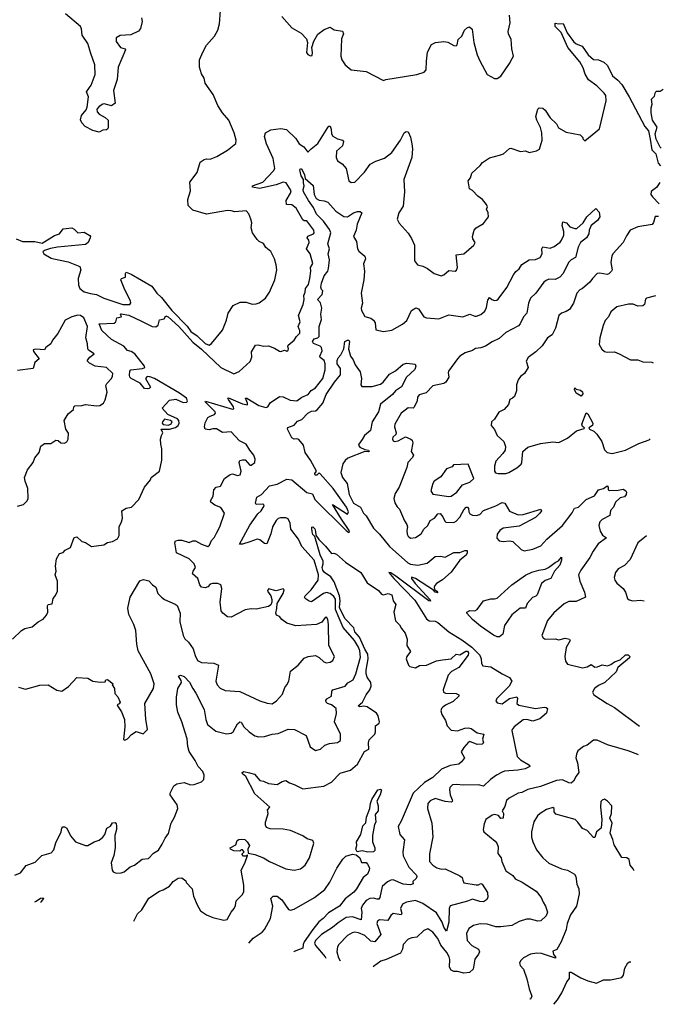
# Model space of a CAD drawing. Extents: x 1552294 to 1694791, y 811929 to 917222.
# Tile 463 of 643: x 1686533 to 1691740, y 824600 to 832570. Entities that reach past the tile are written whole.
import ezdxf

# ---------------------------------------------------------------- set-up
doc = ezdxf.new("R2010")
doc.units = 0

msp = doc.modelspace()

# ---------------------------------------------------------------- linework, layer by layer
at = {"layer": '0CON10XD'}
for points in [[(1688403.3, 830955), (1688388.3, 830998.3), (1688365, 831021.2), (1688275, 831013.3), (1688245, 831023.3), (1688215, 831023.8), (1688045, 830996), (1687935, 831026.7), (1687895.8, 831065), (1687892.5, 831115), (1687916.2, 831185), (1687910, 831255), (1687968.3, 831331.7), (1687992.5, 831415), (1688025, 831436.7), (1688045, 831443.3), (1688075, 831440), (1688127.7, 831462.3), (1688215, 831513.3), (1688283, 831567), (1688283.3, 831595), (1688268.8, 831655), (1688224, 831755), (1688174.6, 831814.6), (1688136.9, 831875), (1688098.5, 831965), (1688034.2, 832055), (1688024.4, 832095), (1688005, 832131.2), (1687988.9, 832185), (1687989.2, 832245), (1688013.6, 832306.4), (1688045.3, 832364.7), (1688110, 832435), (1688135.5, 832485), (1688150, 832535), (1688157.5, 832645)], [(1687517.5, 832585), (1687523.8, 832555), (1687510.9, 832499.1), (1687495, 832478), (1687432.3, 832447.7), (1687345, 832441.2), (1687315, 832422.5), (1687315, 832393.3), (1687350, 832345), (1687386.7, 832335), (1687390.6, 832325), (1687329.4, 832185), (1687322.5, 832085), (1687292.3, 831997.7), (1687306.7, 831895), (1687275, 831872.5), (1687217.7, 831887.7), (1687205, 831886), (1687175, 831868), (1687157.5, 831845), (1687160, 831825), (1687176.2, 831805), (1687225, 831778.8), (1687248.8, 831755), (1687250, 831695), (1687245, 831682.5), (1687235, 831677.5), (1687205, 831676.7), (1687175, 831660), (1687125, 831672), (1687064.1, 831704.1), (1687036.7, 831735), (1687025, 831760), (1687034.3, 831795), (1687070.9, 831839.1), (1687079.7, 831860.3), (1687091.1, 831945), (1687072.5, 831985), (1687110.5, 832039.5), (1687144.4, 832125), (1687141.1, 832205), (1687109.1, 832295), (1687085, 832376.2), (1687038.1, 832445), (1687032.5, 832495), (1687024, 832515), (1686905, 832617.5)], [(1688655, 832596.7), (1688735, 832503.1), (1688810.6, 832460.6), (1688852.9, 832415), (1688861.2, 832385), (1688853.9, 832303.9), (1688865, 832287.5), (1688885, 832277.5), (1688899.3, 832280.7), (1688903.3, 832305), (1688896.7, 832345), (1688912, 832395), (1688945, 832453.3), (1688995, 832491.2), (1689045, 832510), (1689078.3, 832488.3), (1689145, 832476), (1689153.3, 832455), (1689136.7, 832415), (1689132.5, 832275), (1689139.2, 832245), (1689166.2, 832205), (1689215, 832163.8), (1689335, 832151.5), (1689475, 832077.5), (1689494.1, 832085.9), (1689745.8, 832125.8), (1689805, 832144.2), (1689822.5, 832165), (1689823.1, 832235), (1689832.9, 832307.1), (1689865, 832368), (1689897.5, 832385), (1689965, 832393.1), (1689997.4, 832387.4), (1690045, 832361.2), (1690065, 832357.5), (1690072.5, 832365), (1690080.3, 832409.7), (1690110, 832435), (1690131.2, 832485), (1690155, 832507.5), (1690171.7, 832511.7), (1690193, 832493), (1690206.7, 832385), (1690234, 832285), (1690255, 832236.7), (1690315, 832126.7), (1690375, 832093.8), (1690396.4, 832093.6), (1690425, 832112.5), (1690496.1, 832213.9), (1690517.5, 832255), (1690526.7, 832275), (1690513.9, 832333.9), (1690508.3, 832408.3), (1690486.7, 832455), (1690483.8, 832475), (1690500, 832545), (1690496.7, 832605)], [(1689702.5, 830797.5), (1689728, 830745), (1689727, 830617), (1689752.5, 830585), (1689795, 830573.8), (1689832.5, 830555), (1689885, 830514.2), (1689943.6, 830496.4), (1689963.3, 830505), (1690005, 830540), (1690055, 830533.8), (1690067.7, 830542.3), (1690076.2, 830565), (1690064.4, 830665.6), (1690125, 830674.4), (1690206.2, 830745), (1690216.7, 830765), (1690198, 830795), (1690195.8, 830815), (1690210, 830865), (1690225, 830884.2), (1690285, 830920), (1690326.2, 830975), (1690324.2, 831005), (1690310, 831035), (1690317.5, 831055), (1690309.4, 831075), (1690277.1, 831115), (1690240, 831140), (1690195, 831186.7), (1690171.7, 831201.7), (1690162.5, 831265), (1690180.7, 831289.3), (1690191.7, 831328.3), (1690259.5, 831390.5), (1690276.1, 831413.9), (1690335, 831451.2), (1690415.7, 831474.3), (1690445.7, 831484.3), (1690495, 831527.5), (1690505, 831530), (1690585, 831503.3), (1690625, 831507.5), (1690655, 831493.3), (1690715, 831507.5), (1690739.3, 831520.7), (1690758.8, 831595), (1690757.5, 831655), (1690746.6, 831696.6), (1690715.8, 831755), (1690708, 831785), (1690723.8, 831845), (1690735, 831856.2), (1690763.9, 831853.9), (1690785, 831837.5), (1690823.3, 831775), (1690875, 831727.5), (1690892.5, 831695), (1690955, 831660), (1691067, 831637), (1691090, 831615), (1691090, 831605), (1691105, 831590), (1691223.8, 831685), (1691277.2, 831912.8), (1691273.9, 831955), (1691262.3, 831975), (1691202.9, 832035), (1691133.3, 832083.3), (1691107.6, 832127.6), (1691090.3, 832179.7), (1691065, 832227.5), (1690966.9, 832345), (1690914.5, 832465), (1690866, 832515), (1690865, 832542.5), (1690895, 832535.8), (1690929.1, 832539.1), (1690963.1, 832463.1), (1691012.4, 832392.4), (1691035, 832374.2), (1691083.8, 832355), (1691132, 832285), (1691175, 832246.7), (1691215, 832243.8), (1691257.5, 832225), (1691289.5, 832199.5), (1691327.5, 832115), (1691371.1, 832081.1), (1691404.3, 832045), (1691464.4, 831945), (1691591.1, 831705), (1691620.7, 831670.7), (1691632.4, 831602.4), (1691647, 831517), (1691680, 831485), (1691698.3, 831408.3), (1691716.8, 831387.5)], [(1691722.1, 831530.9), (1691715, 831538.8), (1691681.3, 831601.3), (1691674, 831646), (1691689.5, 831700.5), (1691652.5, 831755), (1691641.4, 831815), (1691640.8, 831855), (1691650.8, 831885), (1691643.9, 831926.1), (1691668.3, 831951.7), (1691677, 831983), (1691685, 831990), (1691715, 831990), (1691739.6, 832008.5)], [(1686473.9, 827556.1), (1686547.5, 827625), (1686575, 827641.2), (1686635, 827653.8), (1686682.5, 827695), (1686723.8, 827716.2), (1686750.5, 827749.5), (1686760, 827775), (1686757.5, 827825), (1686765, 827836.2), (1686795, 827842.5), (1686803.3, 827885), (1686822.3, 827907.7), (1686838, 827945), (1686840, 828025), (1686820, 828075), (1686829.2, 828105), (1686822.5, 828145), (1686830, 828205), (1686855, 828247.5), (1686885, 828257.5), (1686900, 828275), (1686943.9, 828296.1), (1686975, 828377.5), (1686995, 828383.3), (1687035, 828346.7), (1687065, 828336.7), (1687115, 828306.2), (1687215, 828318.8), (1687245, 828338), (1687285, 828346), (1687325, 828366.2), (1687337.5, 828395), (1687337.5, 828465), (1687358, 828505), (1687363.9, 828533.9), (1687360, 828595), (1687395, 828614.4), (1687436.7, 828625), (1687496.2, 828685), (1687544.3, 828785.7), (1687592.5, 828845), (1687597.5, 828865), (1687663.6, 828916.4), (1687683.8, 829005), (1687683.8, 829095), (1687673.8, 829135), (1687673.3, 829175), (1687680, 829205), (1687692.5, 829225), (1687677.5, 829255), (1687745, 829256.1), (1687795, 829269), (1687816.2, 829283.8), (1687822.9, 829305), (1687820, 829325), (1687809.9, 829339.9), (1687731.1, 829375), (1687686.2, 829425), (1687745, 829490), (1687797.4, 829497.4), (1687855, 829470.4), (1687885, 829473.1), (1687890.9, 829485), (1687882.4, 829505), (1687826.8, 829546.8), (1687625, 829664.8), (1687585, 829680), (1687565, 829680.4), (1687551.9, 829665), (1687590.6, 829595), (1687581.2, 829585), (1687565, 829581.5), (1687542, 829585), (1687508.2, 829628.2), (1687434.3, 829665), (1687424.5, 829675), (1687421.8, 829691.8), (1687424.6, 829725), (1687432.9, 829735), (1687527.5, 829745), (1687545.6, 829754.4), (1687544.2, 829765), (1687465, 829865.4), (1687435, 829884.5), (1687405, 829890.8), (1687375, 829926.2), (1687275, 829981.5), (1687198.8, 830055), (1687175, 830107.5), (1687297.7, 830112.3), (1687311.2, 830125), (1687320, 830155), (1687356, 830164), (1687350, 830185), (1687355, 830188.8), (1687415, 830178.4), (1687519.1, 830129.1), (1687605, 830086.5), (1687635, 830083.6), (1687653.4, 830096.6), (1687665, 830141.2), (1687702.3, 830147.7), (1687715, 830171.2), (1687735, 830164.5), (1687820.2, 830085), (1687935, 829959.6), (1688005, 829903.4), (1688161.7, 829755), (1688265, 829703.6), (1688308.1, 829721.9), (1688396.8, 829803.2), (1688412.1, 829837.9), (1688408.6, 829881.4), (1688440, 829935), (1688461.2, 829938.8), (1688505, 829928.1), (1688545, 829928.6), (1688595, 829910.6), (1688635, 829886), (1688645, 829883.8), (1688675, 829893.3), (1688695, 829886.7), (1688705.8, 829894.2), (1688708.8, 829905), (1688702.5, 829925), (1688706.2, 829935), (1688754, 829975), (1688772, 830005), (1688798.3, 830031.7), (1688800.8, 830055), (1688795, 830063.8), (1688785.6, 830085), (1688803.1, 830125), (1688788.5, 830175), (1688825.8, 830265), (1688834, 830305), (1688832.9, 830337.1), (1688843.9, 830365), (1688846.4, 830393.6), (1688868.5, 830425), (1688881.2, 830475), (1688889.5, 830535), (1688887.1, 830565), (1688905.4, 830595), (1688883.6, 830675), (1688853.7, 830713.7), (1688876.2, 830765), (1688871.8, 830785), (1688858.2, 830805), (1688863.2, 830816.8), (1688909.2, 830835), (1688914.4, 830845), (1688911.9, 830865), (1688855, 830942.7), (1688835, 830942.5), (1688825, 830949.1), (1688768.9, 831045), (1688735, 831070.5), (1688692.2, 831075), (1688688.4, 831105), (1688724.7, 831165), (1688728.4, 831185), (1688688.1, 831248.1), (1688663.9, 831253.9), (1688607.6, 831232.4), (1688472, 831202), (1688417.5, 831215), (1688417.5, 831225), (1688499.4, 831255), (1688585.6, 831345), (1688596.9, 831365), (1688584.4, 831445), (1688530.4, 831565), (1688514.7, 831625), (1688522.9, 831655), (1688565, 831677.5), (1688645, 831689.3), (1688690.5, 831680.5), (1688766.8, 831606.8), (1688795, 831566), (1688831.2, 831541.2), (1688865, 831496.7), (1688890, 831525), (1688945, 831568.6), (1689025, 831696.7), (1689035, 831708.8), (1689045, 831707.5), (1689054.2, 831684.2), (1689055.7, 831645), (1689066.6, 831626.6), (1689105, 831604.3), (1689145, 831593.8), (1689154, 831584), (1689145, 831548), (1689095.9, 831504.1), (1689094.2, 831455), (1689105, 831428), (1689141.9, 831401.9), (1689175, 831366.2), (1689196, 831265), (1689215, 831252.5), (1689245, 831254.2), (1689322.9, 831335), (1689368.9, 831401.1), (1689413.3, 831425), (1689485, 831448.1), (1689545, 831494), (1689614, 831595), (1689644, 831655), (1689660, 831665), (1689675, 831662.5), (1689695, 831617.5), (1689704.5, 831564.5), (1689710, 831525), (1689704.6, 831455.4), (1689640.9, 831275), (1689645.6, 831175), (1689635, 831060), (1689600, 831005), (1689587.5, 830955), (1689601.7, 830921.7), (1689675, 830842.5), (1689702.5, 830797.5)], [(1687356, 826966), (1687382.5, 826905), (1687383.3, 826845), (1687372, 826742), (1687385, 826737.5), (1687405, 826747.5), (1687437, 826783), (1687475, 826807.5), (1687531.7, 826788.3), (1687566.7, 826825), (1687553, 826907), (1687546.7, 827035), (1687616.2, 827155), (1687620.6, 827195), (1687595.4, 827275.4), (1687490.5, 827460.5), (1687480, 827515), (1687472.9, 827625), (1687456.4, 827675), (1687415.7, 827755), (1687408.6, 827805), (1687427.5, 827895), (1687505, 828027.5), (1687535, 828039.4), (1687578.6, 828028.6), (1687607.5, 827995), (1687636, 827975), (1687651.9, 827925), (1687680, 827895), (1687705.5, 827875.5), (1687789.8, 827839.8), (1687806.7, 827826.7), (1687832, 827765), (1687830, 827695), (1687855.6, 827585), (1687868.8, 827558.8), (1687900.2, 827530.2), (1687936.3, 827476.3), (1687952.3, 827422.3), (1687973, 827383), (1688005, 827365.6), (1688105, 827360.8), (1688140.8, 827345), (1688120.5, 827215), (1688130.6, 827185), (1688155, 827157.5), (1688195, 827140.6), (1688315, 827130.9), (1688476.7, 827055), (1688535, 827037.1), (1688575, 827032.9), (1688611.2, 827055), (1688658.8, 827111.2), (1688678.6, 827165), (1688693.1, 827186.9), (1688710, 827215), (1688725, 827296.2), (1688786.7, 827345), (1688835, 827402), (1688866.1, 827416.1), (1688925, 827423.8), (1688955, 827406.7), (1688992.7, 827372.7), (1689015, 827364.2), (1689045, 827370), (1689066.8, 827383.2), (1689081.2, 827415), (1689033.8, 827505), (1689031.5, 827675), (1689025.6, 827715.6), (1689015, 827733.3), (1689005, 827730), (1688977.6, 827692.4), (1688935, 827673.2), (1688766.2, 827663.8), (1688695, 827684.2), (1688654.1, 827714.1), (1688635, 827738.1), (1688610, 827750), (1688604.6, 827764.6), (1688614.3, 827804.3), (1688615.6, 827845), (1688665.5, 827925), (1688673.3, 827955), (1688665, 827963.3), (1688607.7, 827947.7), (1688545, 827962.5), (1688536.7, 827945), (1688563.8, 827905), (1688574, 827875), (1688572.5, 827855), (1688565.8, 827834.2), (1688545, 827819.2), (1688445, 827797.5), (1688405, 827800.5), (1688357.9, 827792.1), (1688245, 827733.1), (1688215, 827737.1), (1688175.5, 827765.5), (1688162.5, 827785), (1688154.4, 827855), (1688167.5, 827965), (1688160, 827995), (1688135, 828006.2), (1688094.1, 828005.9), (1688075, 828000), (1688055, 827980), (1688035, 827970), (1688005, 827977.5), (1687991.2, 827995), (1687975.3, 828045.3), (1687932, 828085), (1687936, 828105), (1687955.8, 828135), (1687944.3, 828165), (1687905, 828205.5), (1687800.6, 828255), (1687788.8, 828335), (1687795, 828350), (1687816.4, 828356.4), (1687845, 828356.2), (1687905, 828338.6), (1687935, 828350.8), (1687955, 828352), (1688005, 828323.5), (1688055, 828305.8), (1688067.5, 828315), (1688086, 828355), (1688110, 828380), (1688126.6, 828413.4), (1688152.5, 828465), (1688189.2, 828575), (1688160.5, 828620.5), (1688110.7, 828640.7), (1688078.8, 828665), (1688076, 828675), (1688097.1, 828712.9), (1688104.6, 828765), (1688124, 828785), (1688157.1, 828795), (1688190.9, 828855), (1688235, 828888.5), (1688255, 828893.9), (1688295, 828880), (1688315.8, 828885), (1688325.5, 828914.5), (1688308.5, 828985), (1688315, 829000.6), (1688335, 829008.2), (1688356.2, 829006.2), (1688394.4, 828964.4), (1688405, 828964.2), (1688435.5, 828984.5), (1688437.8, 829012.2), (1688428.6, 829045), (1688395, 829083.8), (1688365, 829134.5), (1688311.2, 829161.2), (1688245, 829234.1), (1688175, 829229.1), (1688125, 829256.6), (1688095, 829257.1), (1688065, 829248.5), (1688035, 829253.8), (1688029.2, 829275), (1688035, 829306.5), (1688055, 829350.6), (1688075, 829361.5), (1688109.2, 829375), (1688116.7, 829385), (1688115.5, 829395), (1688034.2, 829475), (1688037.5, 829482.5), (1688255, 829416.7), (1688265, 829420), (1688263.8, 829435), (1688221.2, 829495), (1688217.5, 829505), (1688221.7, 829508.3), (1688335, 829461.2), (1688375, 829452.5), (1688376.2, 829465), (1688360, 829505), (1688370, 829505), (1688467.9, 829447.9), (1688525, 829430), (1688540, 829435), (1688560.6, 829469.4), (1688635, 829520.5), (1688665, 829516.7), (1688720.6, 829490.6), (1688775, 829485.7), (1688815, 829514.6), (1688865.7, 829535), (1688891.1, 829568.9), (1688925, 829588.9), (1688986.9, 829665), (1689003.8, 829735), (1689003.6, 829785), (1688995, 829810), (1688965, 829836.2), (1688960, 829845), (1688979.8, 829890.2), (1688975.4, 829915), (1688965, 829926.5), (1688909.3, 829949.3), (1688901.2, 829965), (1688915, 829986.6), (1688944.7, 829995.3), (1688955.5, 830005), (1688955.2, 830085), (1688973.8, 830143.8), (1688968.3, 830185), (1688977.1, 830235), (1688967, 830277), (1688943.1, 830305), (1688980.4, 830345), (1688984.3, 830374.3), (1688974.3, 830385), (1688969.5, 830405), (1688975, 830436.7), (1688997.1, 830495), (1689025, 830533.5), (1689031.7, 830555), (1689039.6, 830625), (1689028.8, 830675), (1689040, 830715), (1689026.8, 830755), (1689049.7, 830845), (1689040.4, 830870.4), (1688989.8, 830939.8), (1688933.3, 830995), (1688909.2, 831049.2), (1688868.8, 831105), (1688829.6, 831175), (1688825.4, 831195), (1688835.5, 831225), (1688829.8, 831249.8), (1688829.4, 831275), (1688810.5, 831305), (1688798.5, 831355), (1688804.7, 831365.3), (1688815, 831360), (1688836.6, 831315), (1688843.2, 831283.2), (1688908.3, 831228.3), (1688914.5, 831155), (1688932.6, 831122.6), (1688955, 831107.8), (1688995, 831104.5), (1689025, 831093.1), (1689090.8, 831020.8), (1689155, 830977.5), (1689185, 830974.4), (1689233.3, 831005), (1689265, 831016.2), (1689286.4, 831016.4), (1689300, 831005), (1689263.1, 830915), (1689254.5, 830865), (1689234, 830815), (1689258.1, 830775), (1689267.1, 830715), (1689275.5, 830695.5), (1689324.2, 830655), (1689331.4, 830635), (1689315.5, 830594.5), (1689322.2, 830535), (1689317.3, 830465), (1689295.5, 830355), (1689306.2, 830275), (1689296, 830235), (1689298.2, 830215), (1689325, 830168), (1689375, 830153.2), (1689395, 830137.5), (1689407.7, 830115), (1689415, 830058), (1689475, 830044.6), (1689545, 830057.3), (1689630.8, 830105), (1689664.5, 830135.5), (1689703.8, 830216.2), (1689737.8, 830237.8), (1689758.9, 830228.9), (1689803.8, 830163.8), (1689825, 830157.1), (1689925, 830149.4), (1690005, 830181.5), (1690116.9, 830163.1), (1690175, 830187.2), (1690215, 830170), (1690229.6, 830170.4), (1690265, 830184.4), (1690295, 830209.2), (1690310.7, 830239.3), (1690321.3, 830298.7), (1690335, 830320), (1690353.4, 830303.4), (1690375, 830296.7), (1690391.8, 830298.2), (1690403.2, 830306.8), (1690475, 830402.5), (1690527.1, 830505), (1690547.6, 830532.4), (1690575, 830552.9), (1690595, 830588.6), (1690655, 830626.9), (1690705, 830629.2), (1690743.3, 830645), (1690760, 830675), (1690756, 830715), (1690765, 830730), (1690825, 830720), (1690855.8, 830734.2), (1690905, 830770), (1690917.5, 830785), (1690934, 830825), (1690934, 830855), (1690920.8, 830905), (1690927.5, 830932.5), (1690955.8, 830925.8), (1690984.1, 830894.1), (1691025, 830878.8), (1691039.5, 830880.5), (1691092.5, 830925), (1691120, 830975), (1691195, 831040), (1691221.7, 831011.7), (1691226.2, 830975), (1691208, 830945), (1691156.8, 830903.2), (1691138.8, 830865), (1691136.2, 830835), (1691118, 830805), (1691071.2, 830765), (1691052, 830728), (1691028.8, 830645), (1690995, 830626.2), (1690972.5, 830605), (1690929.5, 830515), (1690902.7, 830485), (1690865, 830466.8), (1690815, 830468.2), (1690791.1, 830458.9), (1690772.7, 830445), (1690707.5, 830355), (1690665.5, 830315), (1690649.4, 830275), (1690637.1, 830195), (1690609.2, 830165), (1690583, 830107), (1690568.8, 830091.2), (1690465, 830036.4), (1690411.8, 829988.2), (1690355, 829961.8), (1690302.7, 829927.3), (1690265, 829912.3), (1690221.3, 829908.7), (1690195, 829892.3), (1690135.8, 829874.2), (1690094.8, 829845.2), (1690073.8, 829825), (1690002.9, 829725), (1689998.2, 829715), (1690004.4, 829675), (1689979.4, 829635), (1689963.3, 829625), (1689875, 829606.5), (1689821.6, 829548.4), (1689765, 829531.8), (1689750.9, 829515), (1689748.5, 829485), (1689725, 829433.7), (1689715, 829425.7), (1689675, 829427), (1689650.5, 829409.5), (1689619.1, 829385), (1689566.9, 829295), (1689564.7, 829275), (1689578.9, 829225), (1689575, 829211.9), (1689550.6, 829189.4), (1689548.6, 829175), (1689555, 829160), (1689565, 829154.3), (1689595, 829161.8), (1689655, 829192.5), (1689697.5, 829175), (1689707.5, 829165), (1689713.3, 829145), (1689700, 829075), (1689720, 829045), (1689710, 829025), (1689672.5, 828985), (1689666, 828945), (1689602.2, 828785), (1689570, 828735), (1689560.8, 828695), (1689567.9, 828657.9), (1689585.7, 828625.7), (1689605, 828606.7), (1689645, 828513.3), (1689664, 828484), (1689669.1, 828465), (1689664.3, 828434.3), (1689668, 828405), (1689675, 828390), (1689695, 828374), (1689735, 828377.1), (1689782, 828408), (1689803.5, 828445), (1689833.9, 828476.1), (1689854.8, 828515.2), (1689889.6, 828535), (1689915, 828570.8), (1689935, 828571.2), (1689956.7, 828546.7), (1689971.2, 828511.2), (1689981.7, 828501.7), (1690045, 828500.5), (1690065, 828510.6), (1690095, 828541.9), (1690125, 828600.8), (1690145, 828623.8), (1690155, 828623.3), (1690164, 828614), (1690165.7, 828585), (1690175, 828569.2), (1690195, 828559.2), (1690225, 828555.6), (1690255, 828565.6), (1690285, 828597.6), (1690385, 828634.4), (1690435, 828662.2), (1690457.5, 828655), (1690495, 828592.2), (1690565, 828560.9), (1690605, 828564.5), (1690748.3, 828608.3), (1690753.3, 828595), (1690742, 828575), (1690705, 828541.1), (1690575, 828470), (1690445, 828454), (1690416.4, 828435), (1690395.5, 828405), (1690393.6, 828373.6), (1690412.4, 828352.4), (1690445, 828345.6), (1690495, 828352), (1690523.3, 828346.7), (1690590.9, 828280.9), (1690615, 828270.8), (1690685, 828283.3), (1690748.2, 828311.8), (1690797.5, 828365), (1690924.2, 828475), (1691001.3, 828578.7), (1691020, 828615), (1691052.5, 828625), (1691114.6, 828685.4), (1691184, 828715), (1691214.4, 828765), (1691254.7, 828775.3), (1691285, 828796), (1691293.8, 828785), (1691294.4, 828764.4), (1691305, 828758.8), (1691375, 828761.2), (1691415, 828770), (1691437.5, 828755), (1691442.5, 828745), (1691439.2, 828725), (1691425, 828707.1), (1691391.5, 828698.5), (1691353.5, 828665), (1691337.1, 828625), (1691312.1, 828597.9), (1691306.2, 828555), (1691245, 828524), (1691227.5, 828505), (1691219.2, 828475), (1691229.1, 828429.1), (1691246.7, 828396.7), (1691280, 828375), (1691212.4, 828327.6), (1691172.2, 828267.8)], [(1691711.9, 831252.5), (1691685, 831210), (1691640.7, 831179.3), (1691638.8, 831155), (1691651.2, 831135), (1691705.5, 831079.9)], [(1686505, 830796.5), (1686555, 830775.5), (1686655, 830774.4), (1686715, 830762), (1686815, 830822.5), (1686855, 830837.5), (1686885, 830876.2), (1686955, 830884.2), (1686975, 830874), (1687005, 830843.8), (1687055, 830850), (1687101.7, 830821.7), (1687106.7, 830815), (1687104, 830805), (1687086.2, 830765), (1687065, 830750.4), (1686840.5, 830729.5), (1686781.7, 830718.3), (1686735, 830701.2), (1686720.7, 830689.3), (1686730, 830675), (1686789.3, 830639.3), (1686810, 830635), (1686925, 830609.2), (1687021.2, 830571.2), (1687027.8, 830545), (1687005.5, 830475), (1687008.3, 830421.7), (1687019.3, 830395), (1687055, 830367), (1687105, 830352.2), (1687155.9, 830345.9), (1687213.5, 830315), (1687367.5, 830265), (1687423.8, 830265), (1687431.4, 830278.6), (1687430.9, 830295), (1687383.1, 830383.1), (1687352, 830465), (1687356.2, 830473.8), (1687388.8, 830485), (1687388, 830515), (1687395, 830525.8), (1687435, 830509.5), (1687602.6, 830412.6), (1687643.2, 830355), (1687680.9, 830320.9), (1687764.9, 830214.9), (1687888.9, 830088.9), (1687917.5, 830045), (1687970.2, 830010.2), (1688035, 829949.1), (1688065, 829936.2), (1688085, 829947.5), (1688174.1, 830055.9), (1688206.2, 830136.2), (1688220.6, 830195), (1688261.2, 830255), (1688317.5, 830282.5), (1688365, 830282), (1688415, 830266.7), (1688445, 830268.8), (1688471.2, 830278.8), (1688522, 830315), (1688554, 830365), (1688597.3, 830462.7), (1688613.3, 830545), (1688608.8, 830585), (1688593.9, 830633.9), (1688563.6, 830693.6), (1688523.3, 830725), (1688505, 830757.5), (1688470, 830775), (1688455, 830790), (1688416.2, 830845), (1688406.2, 830885), (1688412.5, 830925), (1688403.3, 830955)], [(1691701.8, 830977.5), (1691675, 830977.5), (1691661.7, 830928.3), (1691648.3, 830911.7), (1691535, 830892.7), (1691472.5, 830865), (1691440.7, 830819.3), (1691416, 830765), (1691333.6, 830676.4), (1691322.8, 830657.2), (1691314.5, 830605), (1691325.7, 830545), (1691321.2, 830535), (1691298.9, 830511.1), (1691285, 830506.9), (1691225, 830518.6), (1691205, 830514), (1691166, 830475), (1691146.3, 830443.7), (1691085.4, 830394.6), (1691065, 830382.5), (1691040, 830355), (1691013.8, 830275), (1690981.2, 830225), (1690955, 830207.5), (1690915, 830194.2), (1690895, 830176), (1690867.4, 830072.6), (1690840.3, 830019.7), (1690803.8, 829995), (1690759.1, 829930.9), (1690708.7, 829881.3), (1690646.7, 829835), (1690630, 829805), (1690646.4, 829753.6), (1690616.7, 829705), (1690585, 829682.5), (1690566.4, 829653.6), (1690553, 829613), (1690552.5, 829565), (1690535, 829520), (1690520, 829505), (1690497.5, 829495), (1690487.5, 829455), (1690452.5, 829415), (1690408.3, 829391.7), (1690374, 829336), (1690348.8, 829315), (1690346.2, 829285), (1690375, 829251.2), (1690396, 829205), (1690450, 829155), (1690464.2, 829114.2), (1690459.2, 829085), (1690442.6, 829057.4), (1690385.6, 828995), (1690372.9, 828955), (1690373.8, 828915), (1690382.5, 828902.5), (1690405, 828896), (1690465, 828897.5), (1690490, 828905), (1690555, 828942), (1690588.8, 828971.2), (1690596, 828985), (1690603.3, 829075), (1690645, 829110), (1690745, 829138.8), (1690845, 829153.8), (1690895, 829146.2), (1690965, 829182.9), (1691038.5, 829241.5), (1691098.3, 829261.7), (1691102.5, 829265), (1691086, 829276), (1691080, 829295), (1691115, 829387.5), (1691128.3, 829378.3), (1691168.8, 829305), (1691165.8, 829284.2), (1691137.5, 829265), (1691142.5, 829255), (1691178.9, 829238.9), (1691202, 829215), (1691242, 829155), (1691265, 829087.5), (1691286.1, 829066.1), (1691325, 829059.2), (1691435, 829085.6), (1691542.2, 829137.8), (1691625, 829169.5), (1691634.4, 829176.4)], [(1691677.8, 830335.4), (1691605, 830315.8), (1691595, 830306.2), (1691588.8, 830265), (1691575, 830254), (1691535, 830250.8), (1691495, 830268), (1691457.1, 830267.1), (1691365, 830244), (1691315.9, 830204.1), (1691295.8, 830165), (1691270, 830135), (1691254, 830095), (1691225.8, 829995), (1691221.7, 829941.7), (1691241.7, 829901.7), (1691265, 829883.8), (1691285, 829878.8), (1691345, 829880), (1691383.3, 829865), (1691475, 829816.2), (1691535, 829816), (1691575, 829801.2), (1691646.1, 829796.1), (1691657.5, 829792.4)], [(1686515, 828632.5), (1686563.6, 828646.4), (1686594.1, 828675.9), (1686602, 828695), (1686600, 828775), (1686577.5, 828835), (1686573.3, 828865), (1686596.7, 828925), (1686642.5, 828985), (1686656.4, 829023.6), (1686690, 829065), (1686705, 829117.5), (1686735, 829138.8), (1686785, 829140), (1686825, 829166.7), (1686845, 829162.5), (1686865, 829143.3), (1686895, 829142.5), (1686915, 829152.5), (1686926.7, 829175), (1686927, 829223), (1686907.5, 829255), (1686894.2, 829325), (1686925, 829378.8), (1686967.5, 829415), (1686970, 829435), (1686980, 829445), (1687035, 829446.2), (1687065, 829456), (1687153.6, 829443.6), (1687182.7, 829447.3), (1687210, 829465), (1687225, 829492.5), (1687241.5, 829555), (1687231.4, 829608.6), (1687238.5, 829625), (1687275, 829665.6), (1687285.4, 829685), (1687287.5, 829705), (1687235, 829754.5), (1687145, 829765.6), (1687099.3, 829789.3), (1687082, 829805), (1687082.3, 829812.3), (1687101.2, 829838.8), (1687136, 829865), (1687088.8, 829895), (1687083.8, 829905), (1687082.5, 829945), (1687069.6, 829995), (1687082.9, 830085), (1687051.2, 830155), (1687025.3, 830175), (1687005, 830177.5), (1686954.5, 830165), (1686901.5, 830138.5), (1686840.7, 830029.3), (1686798, 829975), (1686785.8, 829945), (1686744.5, 829915.5), (1686735, 829896.7), (1686665, 829902.5), (1686641.7, 829898.3), (1686644.2, 829885), (1686690, 829825), (1686656.7, 829795), (1686642.5, 829745), (1686515, 829728.8)], [(1686495, 825643.8), (1686540, 825665), (1686586.8, 825723.2), (1686658.9, 825751.1), (1686713.3, 825805), (1686787.5, 825825), (1686809.1, 825850.9), (1686824.6, 825905.4), (1686869.1, 825995), (1686873.4, 826026.6), (1686883.2, 826036.8), (1686896.4, 826036.4), (1686914.5, 826024.5), (1686944.3, 825964.3), (1686984.2, 825914.2), (1687065, 825885.8), (1687085, 825884.4), (1687135, 825916), (1687175, 825929.2), (1687205, 825952.5), (1687221.9, 825975), (1687238.8, 826025), (1687267.5, 826042.5), (1687285, 826067.5), (1687305, 826072.5), (1687315, 826060), (1687316.2, 826045), (1687316, 826015), (1687302, 825965), (1687305.7, 825865), (1687295.6, 825804.4), (1687274.2, 825744.2), (1687282.5, 825685), (1687290.7, 825670.7), (1687315, 825660), (1687355, 825663.3), (1687377.3, 825672.7), (1687427.3, 825712.7), (1687462.5, 825725), (1687525, 825773.8), (1687575, 825781.2), (1687615, 825823.8), (1687655, 825846.2), (1687687.1, 825895), (1687709.2, 825945), (1687736.6, 825983.4), (1687758.6, 826065), (1687786, 826115), (1687812.5, 826185), (1687807.5, 826215), (1687750.8, 826295), (1687751.4, 826308.6), (1687780.6, 826369.4), (1687805, 826384.4), (1687865, 826394.6), (1687915, 826377.3), (1687945, 826378.9), (1688005, 826400), (1688021.7, 826418.3), (1688026.2, 826455), (1688015.8, 826485), (1687977.7, 826525), (1687953.2, 826573.2), (1687903.2, 826645), (1687892.6, 826687.4), (1687888.8, 826748.8), (1687845, 826885.6), (1687812.3, 826965), (1687802.4, 827022.4), (1687800.5, 827085), (1687813.1, 827155), (1687841.8, 827205), (1687839.4, 827219.4), (1687816.7, 827255), (1687835, 827263.8), (1687865, 827253.3), (1687907, 827207), (1687933.1, 827155), (1687959.1, 827119.1), (1688024.5, 826985), (1688038.2, 826905), (1688052.1, 826865), (1688120.1, 826810.1), (1688205, 826788), (1688245, 826794.5), (1688259.4, 826805), (1688295, 826870), (1688315, 826886), (1688325, 826883.8), (1688345.8, 826845), (1688389.2, 826805), (1688435, 826772.9), (1688465, 826764.2), (1688513, 826767), (1688575, 826785.8), (1688625, 826791.4), (1688705, 826827.1), (1688756.7, 826823.3), (1688850, 826775), (1688883.8, 826685), (1688925, 826653.3), (1688967.5, 826665), (1689003, 826697), (1689038.3, 826711.7), (1689105, 826717.5), (1689128.8, 826735), (1689129.2, 826785), (1689080.8, 826885), (1689095.8, 826954.2), (1689092.9, 826995), (1689055, 827022.9), (1689024, 827034), (1689012.8, 827045), (1689010.1, 827059.9), (1689018.3, 827071.7), (1689055.6, 827095), (1689058.6, 827135), (1689067.5, 827145), (1689166.3, 827173.7), (1689187.1, 827202.9), (1689231.4, 827225), (1689252.1, 827275), (1689290.9, 827409.1), (1689285, 827461.2), (1689275, 827489.6), (1689243, 827545), (1689150.9, 827650.9), (1689116.7, 827725), (1689086.9, 827795), (1689087.9, 827877.9), (1689075, 827900.7), (1689045, 827925.2), (1689015, 827932.5), (1688991.9, 827925), (1688895, 827858.2), (1688875, 827861.8), (1688842.5, 827885), (1688837.9, 827895), (1688842.1, 827905), (1688892.2, 827955), (1688947.7, 828032.3), (1688949.9, 828075), (1688916.3, 828195), (1688814.7, 828305), (1688789.7, 828365), (1688726.4, 828445), (1688721.6, 828495), (1688705, 828528.5), (1688686.7, 828536.7), (1688643.3, 828536.7), (1688625, 828531.3), (1688606.9, 828515), (1688577.1, 828465), (1688565, 828406.7), (1688532, 828328), (1688515, 828330), (1688475, 828360), (1688455, 828365.8), (1688393.9, 828343.9), (1688335, 828323.3), (1688312.5, 828325), (1688395, 828478.6), (1688460.3, 828569.7), (1688487.1, 828595), (1688511.4, 828635), (1688508, 828645), (1688495, 828648.9), (1688445.7, 828645.7), (1688442.2, 828655), (1688452.5, 828705), (1688490, 828725), (1688553.1, 828796.9), (1688615, 828809.4), (1688695, 828850.5), (1688735.5, 828845.5), (1688855, 828743), (1688901.3, 828731.3), (1688921.6, 828685), (1689175, 828433.8), (1689195, 828420), (1689200, 828425), (1689197.5, 828435), (1689136.8, 828526.8), (1689063.6, 828646.4), (1689185, 828567.5), (1689192.5, 828585), (1689176.2, 828625), (1689070.4, 828775), (1688965, 828894.1), (1688955, 828900.3), (1688937.2, 828882.8), (1688923.6, 828883.6), (1688921.4, 828895), (1688934.3, 828915), (1688884.8, 829005), (1688842.9, 829065), (1688828, 829125), (1688791.4, 829171.4), (1688775, 829177.1), (1688755, 829174.3), (1688735.4, 829185), (1688699.4, 829255), (1688702.6, 829267.4), (1688753.2, 829286.8), (1688780.9, 829319.1), (1688815, 829334.5), (1688863.3, 829385), (1688895, 829400), (1688925, 829402.2), (1688939.4, 829410.6), (1688985.2, 829464.8), (1689013.8, 829535), (1689079.7, 829635), (1689127.9, 829695), (1689127.8, 829745), (1689101, 829785), (1689100.3, 829809.7), (1689108.3, 829831.7), (1689132.5, 829857.5), (1689154.4, 829905), (1689162.2, 829965), (1689185, 829975.3), (1689195, 829974.3), (1689202.2, 829965), (1689193.5, 829905), (1689208.8, 829845), (1689231.2, 829815), (1689246.2, 829775), (1689288.6, 829718.6), (1689299.5, 829665), (1689291.9, 829615), (1689301.1, 829601.1), (1689385, 829601.5), (1689451.9, 829618.1), (1689474.5, 829635), (1689525, 829700), (1689573, 829727), (1689635, 829780.8), (1689665, 829790), (1689731.2, 829781.2), (1689738.5, 829765), (1689730.7, 829739.3), (1689661.4, 829675), (1689621.2, 829598.8), (1689574, 829565), (1689548, 829535), (1689453.1, 829456.9), (1689435, 829396.7), (1689385.6, 829315), (1689370.8, 829245), (1689321.4, 829205), (1689305, 829171.2), (1689277.5, 829135), (1689274.2, 829125), (1689285, 829110), (1689325, 829090), (1689355, 829085.5), (1689360, 829075), (1689355, 829070.6), (1689325, 829073.1), (1689188.6, 829021.4), (1689165, 829001.9), (1689146.4, 828975), (1689131.7, 828905), (1689145, 828864.4), (1689183.3, 828815), (1689198.2, 828725), (1689232.5, 828655), (1689290, 828625), (1689313.8, 828575), (1689335, 828553.8), (1689394.4, 828455), (1689443.8, 828405), (1689525.7, 828305.7), (1689674.2, 828174.2), (1689695, 828163.5), (1689752.9, 828152.9), (1689829.1, 828170.9), (1689895, 828225.6), (1689936.7, 828226.7), (1689975, 828219.2), (1690045, 828256.2), (1690095, 828255.8), (1690135, 828273.2), (1690151.9, 828271.9), (1690153.3, 828255), (1690143.7, 828235), (1690095, 828194.1), (1690023.6, 828096.4), (1689953.8, 828036.2), (1689905, 828005.4), (1689891.1, 827988.9), (1689885.6, 827975), (1689888, 827958), (1689907.5, 827945), (1689915, 827930), (1689895, 827936.7), (1689881.2, 827951.2), (1689735, 828046.2), (1689701.7, 828058.3), (1689703.3, 828045), (1689732, 828005), (1689852.5, 827872.5), (1689857, 827863), (1689843.3, 827865), (1689575, 828066.2), (1689535, 828092.5), (1689520, 828095), (1689560, 828045), (1689730.3, 827870.3), (1689825, 827718.8), (1689845, 827704.2), (1689895, 827701.4), (1689915, 827691.1), (1690005.3, 827615.3), (1690110.4, 827550.4), (1690190.4, 827490.4), (1690254.7, 827425), (1690265.7, 827395), (1690267.7, 827357.7), (1690279.5, 827339.5), (1690345, 827330.6), (1690435.8, 827275.8), (1690495, 827245.8), (1690513.5, 827215), (1690493.1, 827175), (1690392, 827075), (1690386.2, 827055), (1690395, 827040), (1690435, 827031.9), (1690495, 827074.5), (1690555, 827087.5), (1690560.8, 827075), (1690555.7, 827035), (1690570, 827020), (1690705, 826994), (1690775.4, 827005.4), (1690793.3, 827003.3), (1690804, 826995), (1690793.6, 826955), (1690739.7, 826910.3), (1690685, 826891.4), (1690635.2, 826905.2), (1690605, 826903.6), (1690533.1, 826845), (1690516.7, 826825), (1690513.3, 826815), (1690557.5, 826605), (1690585, 826577.3), (1690657.1, 826535), (1690661.2, 826525), (1690623.1, 826506.9), (1690562.5, 826495)], [(1691075, 829522.5), (1691035, 829547.5), (1691020, 829575), (1691025, 829590), (1691035, 829580), (1691070.7, 829570.7), (1691085, 829557.5), (1691089.3, 829540.7), (1691075, 829522.5)], [(1687735, 829288.1), (1687755, 829294.5), (1687765.6, 829315), (1687754.1, 829325.9), (1687705.2, 829334.8), (1687688.8, 829315), (1687686.8, 829305), (1687695, 829292.9), (1687735, 829288.1)], [(1690005, 828710.6), (1690025, 828712.9), (1690069.2, 828745), (1690115.7, 828804.3), (1690175, 828826.7), (1690207.5, 828855), (1690161.2, 828971.2), (1690042.9, 828967.1), (1690030.7, 828949.3), (1689985, 828933.3), (1689939.7, 828870.3), (1689886.1, 828833.9), (1689874.1, 828815.9), (1689858, 828755), (1689875, 828728.8), (1690005, 828710.6)], [(1687457.9, 825272.6), (1687487.6, 825332.4), (1687522, 825365), (1687578.3, 825458.3), (1687665, 825516.2), (1687695, 825526.2), (1687745, 825556.2), (1687775, 825592.5), (1687815, 825620), (1687845, 825623.3), (1687878.3, 825598.3), (1687880, 825585), (1687927.5, 825535), (1687939.4, 825475), (1687967.8, 825405), (1687996.8, 825356.8), (1688045, 825324.2), (1688095, 825302.5), (1688185, 825281.2), (1688212.5, 825285), (1688243.3, 825345), (1688268.8, 825375), (1688279.7, 825400.3), (1688285, 825436.2), (1688335, 825488.8), (1688346.4, 825513.6), (1688347.5, 825565), (1688324.2, 825685.8), (1688355, 825742), (1688377.5, 825805), (1688375, 825810), (1688365, 825800), (1688345, 825800), (1688330, 825815), (1688350, 825835), (1688335, 825850), (1688325, 825850), (1688315, 825840), (1688265, 825842.5), (1688240, 825855), (1688236.7, 825865), (1688280.8, 825889.2), (1688293.6, 825925), (1688305, 825934), (1688325, 825937.5), (1688355, 825932.5), (1688373.6, 825913.6), (1688392.5, 825885), (1688380, 825855), (1688381.7, 825821.7), (1688435, 825812.5), (1688505, 825785.5), (1688555, 825755.6), (1688687.5, 825695), (1688755, 825684.2), (1688805, 825697.5), (1688842.9, 825725), (1688878.1, 825785), (1688913.3, 825905), (1688904.5, 825924.5), (1688860, 825940), (1688825, 825962.5), (1688725, 826005.5), (1688665, 826016.9), (1688559.3, 826019.3), (1688530.7, 826030.7), (1688520.7, 826050.7), (1688521.2, 826075), (1688539.2, 826125), (1688542.5, 826145), (1688537.5, 826172.5), (1688556.2, 826195), (1688435, 826302.5), (1688364, 826444), (1688336.7, 826465), (1688334, 826476), (1688346.4, 826483.6), (1688392.7, 826472.7), (1688432.3, 826462.3), (1688475, 826410.8), (1688505.8, 826405.8), (1688545, 826386.2), (1688615, 826378), (1688657.3, 826402.7), (1688685, 826411.2), (1688715, 826392), (1688755, 826379.2), (1688825, 826342.9), (1688992.5, 826365), (1689055, 826397.1), (1689125, 826470), (1689210, 826495), (1689265, 826544.2), (1689321.9, 826645), (1689357.1, 826665), (1689353.8, 826715), (1689359.6, 826740.4), (1689405, 826785.7), (1689412.9, 826805), (1689412.2, 826855), (1689441.8, 826875), (1689444.5, 826885), (1689432.1, 826935), (1689418.9, 826955), (1689345, 827008.1), (1689318, 827012), (1689285, 827007.3), (1689271.9, 827015), (1689306.7, 827045), (1689335, 827106), (1689366.2, 827145), (1689376.5, 827175), (1689374, 827205), (1689345, 827248.1), (1689336.9, 827275), (1689335.3, 827305), (1689351.1, 827395), (1689350.7, 827435), (1689325, 827473), (1689281.5, 827571.5), (1689244.9, 827615), (1689236, 827646), (1689165, 827720.4), (1689125, 827797.3), (1689120.3, 827815), (1689124.9, 827864.9), (1689121.3, 827905), (1689078.3, 828018.3), (1689050.9, 828060.9), (1688998.8, 828095), (1688985, 828114), (1688980.6, 828135), (1688988.6, 828165), (1688987.3, 828187.3), (1688965, 828237.5), (1688921.2, 828385), (1688905, 828402.5), (1688898.5, 828425), (1688896, 828454), (1688897.5, 828462.5), (1688905, 828463.8), (1688919.5, 828449.5), (1688925.6, 828425.6), (1688928.3, 828398.3), (1688952.7, 828362.7), (1689008, 828308), (1689055, 828250), (1689075, 828252.5), (1689095, 828243.3), (1689167.6, 828177.6), (1689293.8, 828095), (1689345, 828012), (1689435, 827950), (1689459.2, 827919.2), (1689475, 827914), (1689515, 827925.8), (1689543.6, 827913.6), (1689554, 827865), (1689575.5, 827835.5), (1689558.9, 827775), (1689574.4, 827704.4), (1689605, 827672), (1689621.1, 827641.1), (1689652.5, 827602.5), (1689666.7, 827555), (1689664.6, 827504.6), (1689693.8, 827455), (1689665.8, 827415), (1689660.8, 827395), (1689677.5, 827345), (1689690, 827335), (1689735, 827323.8), (1689767.7, 827342.3), (1689823.9, 827343.9), (1689905, 827381.1), (1689953.3, 827386.7), (1690025, 827395.7), (1690064, 827435), (1690095, 827427.5), (1690141.1, 827458.9), (1690155, 827456.8), (1690163.7, 827445), (1690162.1, 827425), (1690086.4, 827325), (1690026.8, 827293.2), (1690000.6, 827265), (1689958.8, 827145), (1689962.9, 827125), (1689977.3, 827117.3), (1690065, 827114.4), (1690085.5, 827105.5), (1690085.8, 827095), (1690038.7, 827051.3), (1689978, 827022), (1689956, 827005), (1689945.8, 826995), (1689940.8, 826975), (1689949.2, 826945), (1689977.8, 826897.8), (1689990, 826855), (1690025, 826818.6), (1690075, 826812.7), (1690135, 826836), (1690165, 826838.5), (1690185, 826833.3), (1690235, 826795.8), (1690287.5, 826785), (1690276.1, 826745), (1690284, 826715), (1690275, 826706), (1690235, 826702.2), (1690175, 826726.8), (1690165, 826722.7), (1690125, 826677.4), (1690104.6, 826644.6), (1690131.2, 826595), (1690108.2, 826561.8), (1690085, 826544.3), (1690016.9, 826533.1), (1689945, 826501.8), (1689875, 826435.6), (1689808.1, 826395), (1689715, 826309.4), (1689619.2, 826080.8), (1689595, 826038.8), (1689608.5, 825975), (1689645, 825930), (1689632, 825835), (1689635, 825801.2), (1689680.8, 825710.8), (1689741.9, 825645), (1689745.6, 825634.4), (1689740.9, 825619.1), (1689713.8, 825595), (1689715.5, 825574.5), (1689695, 825566.4), (1689635, 825571), (1689555, 825608.5), (1689535, 825605.5), (1689509.4, 825590.6), (1689466.1, 825553.9), (1689446.7, 825465), (1689438.1, 825451.9), (1689425, 825450), (1689395, 825459.7), (1689365, 825457.3), (1689335, 825440.4), (1689306.7, 825403.3), (1689296.6, 825375), (1689301.4, 825345), (1689296, 825284), (1689225, 825308.4), (1689175, 825302.9), (1689109.6, 825260.4), (1689065, 825221.6), (1688975, 825166), (1688925, 825116.4), (1688919.1, 825095), (1688925.3, 825075), (1689004, 824985), (1689010, 824973.6)], [(1691605, 828390.9), (1691532.5, 828335), (1691470.3, 828199.7), (1691425, 828151.2), (1691375, 828123.3), (1691353.3, 828095), (1691343.3, 828055), (1691348.3, 828031.7), (1691365, 828007.5), (1691415.8, 827965.8), (1691433.8, 827935), (1691451.2, 827885), (1691462.7, 827872.7), (1691494.3, 827864.3), (1691555, 827872), (1691585.4, 827866.1)], [(1691172.2, 828267.8), (1691145, 828215.7), (1691072.9, 828115), (1691054.4, 828075), (1691063.5, 828025), (1691100.9, 827935), (1691109.1, 827895), (1691035, 827860.3), (1690975, 827861.4), (1690937.6, 827842.4), (1690855, 827768), (1690802.4, 827707.6), (1690757.5, 827585), (1690766.7, 827565), (1690785, 827554.2), (1690865, 827558.6), (1690895, 827550.8), (1690945, 827564.4), (1690982, 827555), (1690987.1, 827545), (1690955, 827486.7), (1690942.5, 827415), (1690948.3, 827378.3), (1690964.1, 827354.1), (1691085, 827322.5), (1691125, 827331.5), (1691155, 827350.6), (1691185, 827329.5), (1691208.6, 827331.4), (1691245, 827346.9), (1691289.5, 827340.5), (1691315, 827349.2), (1691345, 827370.9), (1691391.9, 827388.1), (1691435, 827428.5), (1691455, 827427.9), (1691469.2, 827415), (1691466.5, 827405), (1691371.8, 827325), (1691358.7, 827291.3), (1691266.8, 827203.2), (1691215, 827179.6), (1691182.2, 827155), (1691167.7, 827125), (1691178, 827105), (1691284.9, 827034.9), (1691345, 827003), (1691547.4, 826850.4)], [(1690415, 827574.4), (1690395, 827575.4), (1690365, 827587.6), (1690260, 827660), (1690197.3, 827715), (1690151.2, 827765), (1690151.2, 827775), (1690173.6, 827786.4), (1690215, 827785.5), (1690235, 827794.5), (1690285.7, 827864.3), (1690345, 827882.3), (1690375, 827880.9), (1690395, 827887.5), (1690515, 827995.4), (1690625, 828072.5), (1690675, 828096.5), (1690732.5, 828115), (1690785, 828123.1), (1690811.2, 828135), (1690865, 828176.5), (1690890.9, 828189.1), (1690915, 828220), (1690915.7, 828195.7), (1690903.8, 828155), (1690858.9, 828105), (1690830, 828045), (1690785, 828029.4), (1690755.7, 828005), (1690720.6, 827915), (1690707.5, 827902.5), (1690682.3, 827892.3), (1690639.1, 827845), (1690625, 827806), (1690583.1, 827806.9), (1690515, 827751.5), (1690456.2, 827665), (1690440.4, 827595), (1690415, 827574.4)], [(1686525, 827167.5), (1686580.5, 827149.5), (1686695, 827183.3), (1686765, 827186.2), (1686835, 827141.2), (1686875, 827133.3), (1686927.7, 827172.3), (1686995, 827243.8), (1687085, 827240), (1687125, 827216.2), (1687185, 827207.5), (1687225, 827210), (1687230, 827225), (1687245, 827230), (1687290, 827195), (1687282.5, 827185), (1687300, 827155), (1687302.5, 827115), (1687328.3, 827088.3), (1687346.2, 827045), (1687338.8, 827031.2), (1687322.5, 827025), (1687323.8, 827015), (1687356, 826966)], [(1691538.8, 826619.3), (1691535, 826621.9), (1691455, 826652.6), (1691289.5, 826699.5), (1691205, 826738), (1691175, 826736.7), (1691125, 826697.5), (1691093.9, 826686.1), (1691049.3, 826650.7), (1691037.5, 826625), (1691033.3, 826595), (1691046.7, 826555), (1691057.5, 826475), (1691034.1, 826445.9), (1691013.5, 826405), (1690995, 826390.9), (1690975, 826391.5), (1690925, 826415.4), (1690875, 826411.5), (1690745, 826362.2), (1690645, 826338.9), (1690595.4, 826314.6), (1690565, 826307.5), (1690491.7, 826268.3), (1690471.4, 826248.6), (1690458.8, 826201.2), (1690437.5, 826165), (1690447.5, 826145), (1690443, 826107), (1690425, 826103.3), (1690406.7, 826126.7), (1690375, 826136.7), (1690355, 826131.2), (1690303.3, 826095), (1690290.7, 826059.3), (1690283.3, 826015), (1690286.7, 825995), (1690380.9, 825920.9), (1690394.3, 825904.3), (1690403.3, 825875), (1690400, 825820), (1690429.2, 825785), (1690434.5, 825755), (1690465, 825681.2), (1690521.7, 825641.7), (1690542.5, 825615), (1690597.5, 825587.5), (1690712, 825515), (1690752.9, 825465), (1690767, 825427), (1690787.1, 825395), (1690803.1, 825345), (1690791.9, 825315), (1690748.8, 825275), (1690725, 825273.3), (1690665, 825287.5), (1690631.8, 825288.2), (1690575, 825270.8), (1690515, 825238.6), (1690424.4, 825225.6), (1690385, 825226), (1690315, 825248.7), (1690258.9, 825251.1), (1690205, 825237.5), (1690166.8, 825213.2), (1690146.9, 825173.1), (1690153.5, 825115), (1690190, 825075), (1690245.5, 825045.5), (1690252.2, 825025), (1690244.4, 825005), (1690214.4, 824965), (1690201.8, 824885), (1690172.9, 824857.1), (1690125, 824851.5), (1690075, 824864.4), (1690045, 824864.4), (1690024.2, 824875), (1690009.3, 824899.3), (1690011.9, 824961.9), (1690006.8, 824985), (1689988.4, 825018.4), (1689939.6, 825079.6), (1689915, 825132.7), (1689875, 825184.4), (1689835, 825209.4), (1689803.5, 825196.5), (1689745, 825143.1), (1689705, 825138.9), (1689675, 825127.1), (1689636.2, 825085), (1689631.2, 825045), (1689615, 825013.3), (1689498.7, 824961.3), (1689455, 824947.8), (1689396.2, 824905), (1689393, 824899.1)], [(1690562.5, 826495), (1690455, 826486.2), (1690435, 826478.5), (1690390, 826455), (1690341.3, 826418.7), (1690285, 826364.3), (1690245, 826375.5), (1690125, 826372.7), (1690065, 826380), (1690035, 826375.4), (1690014.2, 826355.8), (1690009.2, 826335), (1690016.1, 826296.1), (1690033.1, 826255), (1690034.2, 826245), (1690026.7, 826235), (1689975, 826241.5), (1689895, 826266.4), (1689855, 826247.1), (1689835, 826226.2), (1689832.9, 826185), (1689866.9, 826065), (1689874.6, 825955), (1689848.1, 825818.1), (1689848.6, 825755), (1689874.2, 825725), (1689908, 825705), (1689945, 825692.7), (1689975, 825695.6), (1690095, 825640.9), (1690113.3, 825625), (1690117.5, 825605), (1690125, 825582.5), (1690225.6, 825565.6), (1690245, 825566.7), (1690265, 825577.5), (1690275, 825572.5), (1690318.6, 825505), (1690320, 825465), (1690310, 825445), (1690285, 825430), (1690255, 825430.9), (1690195, 825451.8), (1690155, 825434.5), (1690015, 825395.4), (1690007.8, 825375), (1690005.3, 825265), (1689985, 825192.5), (1689965, 825224.2), (1689951.4, 825265), (1689905, 825338.9), (1689795, 825416.4), (1689735, 825439.1), (1689663.2, 825426.8), (1689630.9, 825409.1), (1689614.7, 825375.3), (1689624.4, 825335), (1689619.2, 825325), (1689555, 825334.5), (1689535, 825318.1), (1689510.9, 825279.1), (1689445, 825282.9), (1689428.7, 825271.3), (1689422.4, 825252.4), (1689453.5, 825165), (1689406.2, 825105), (1689375, 825110), (1689325, 825156.4), (1689275, 825178.7), (1689245, 825182.9), (1689222.1, 825177.9), (1689184.1, 825155.9), (1689115.6, 825085), (1689104.4, 825065), (1689099.1, 825025), (1689111.3, 824975), (1689126.7, 824950.9)], [(1689350.9, 825830.9), (1689305, 825841.1), (1689263.2, 825833.2), (1689252.4, 825855), (1689261.2, 825885), (1689258.5, 825915), (1689294, 825975), (1689310, 826045), (1689332.5, 826067.5), (1689338.9, 826115), (1689365.4, 826185), (1689370.4, 826225), (1689383.1, 826256.9), (1689430, 826335), (1689452, 826342), (1689459.2, 826335), (1689450.6, 826295), (1689423.1, 826245), (1689432.9, 826205), (1689433.3, 826166.7), (1689410, 826135), (1689413.8, 826075), (1689404, 826055), (1689386.2, 825965), (1689386.7, 825915), (1689406.7, 825865), (1689406, 825845), (1689395, 825834.2), (1689350.9, 825830.9)], [(1691503.6, 825679.5), (1691495.8, 825695), (1691472, 825725), (1691462.3, 825772.3), (1691445, 825786.2), (1691405, 825787.5), (1691341.2, 825891.2), (1691331.2, 825935), (1691310, 825985), (1691326, 826065), (1691307.5, 826105), (1691320, 826145), (1691323.8, 826205), (1691287.5, 826245), (1691265, 826260), (1691245, 826252.5), (1691235, 826240), (1691230.8, 826195), (1691241.2, 826095), (1691236.7, 826025), (1691200, 825995), (1691185, 825950), (1691175, 825950), (1691125, 826006.2), (1691085, 826023.8), (1691048, 826075), (1691025.5, 826095.5), (1690869.5, 826139.5), (1690857.7, 826157.7), (1690855.8, 826185.8), (1690845, 826193.3), (1690795, 826175.7), (1690744, 826145), (1690722.5, 826125), (1690692.4, 826077.6), (1690674.5, 825995), (1690673.4, 825953.4), (1690683.1, 825915), (1690715, 825851.2), (1690765.8, 825785), (1690815, 825741.1), (1690915, 825696.5), (1690965.5, 825685.5), (1691022.1, 825652.1), (1691030.8, 825635), (1691041.1, 825571.1), (1691056.1, 825533.9), (1691058.8, 825495), (1691038.8, 825395), (1690988.7, 825325), (1690961.2, 825255), (1690952.7, 825205), (1690914.5, 825105.5), (1690877.7, 825042.3), (1690845, 825030), (1690852.3, 825002.3), (1690866.7, 824985), (1690866.7, 824973.3), (1690755, 825010.8), (1690715.6, 825014.4), (1690665, 825006.2), (1690607.5, 824975), (1690587.5, 824955), (1690577.5, 824935), (1690582.5, 824915), (1690610, 824885), (1690635.8, 824805.8), (1690653.3, 824725), (1690677.5, 824665), (1690665, 824642.5), (1690660.4, 824640.1)], [(1688386.2, 825093.9), (1688423.3, 825135), (1688495.4, 825184.6), (1688514.2, 825205), (1688562.9, 825295), (1688581.5, 825395), (1688564.2, 825455), (1688584.2, 825475.8), (1688615, 825474.2), (1688655, 825445.7), (1688707.8, 825367.8), (1688725, 825362.9), (1688755, 825369.5), (1688917.5, 825465), (1689000.7, 825529.3), (1689042.1, 825587.9), (1689099.1, 825700.9), (1689146.2, 825773.8), (1689171.3, 825798.7), (1689226.2, 825813.8), (1689255, 825810.7), (1689284.6, 825785), (1689298.3, 825748.3), (1689311.3, 825748.7), (1689335, 825746.7), (1689348.1, 825735), (1689362, 825705), (1689360, 825685), (1689346.9, 825653.1), (1689312.5, 825625), (1689258.9, 825535), (1689235, 825508.1), (1689167.3, 825452.7), (1689120.5, 825395), (1689030.2, 825339.8), (1688989.1, 825295), (1688953.3, 825266.7), (1688903.7, 825206.3), (1688834.8, 825105), (1688825.7, 825085), (1688823.3, 825055), (1688755, 825027.9), (1688751.1, 825023.6)], [(1686656, 825430.3), (1686667.5, 825435), (1686702.3, 825457.7), (1686722.5, 825462.5), (1686726.2, 825455), (1686707.6, 825432.4), (1686702.1, 825421.2)], [(1690855.3, 824599.6), (1690884.1, 824635.9), (1690918.3, 824691.7), (1690959.3, 824780.7), (1690981.7, 824808.3), (1690981.2, 824858.8), (1690995, 824858.8), (1691073, 824813), (1691128.3, 824788.3), (1691198.3, 824771.7), (1691255, 824797.5), (1691311.7, 824798.3), (1691405, 824816.7), (1691418.8, 824835), (1691427.3, 824892.7), (1691453.3, 824935), (1691465, 824943.3), (1691476, 824943.1)]]:
    msp.add_lwpolyline(points, dxfattribs=at)

doc.saveas('drawing.dxf')
